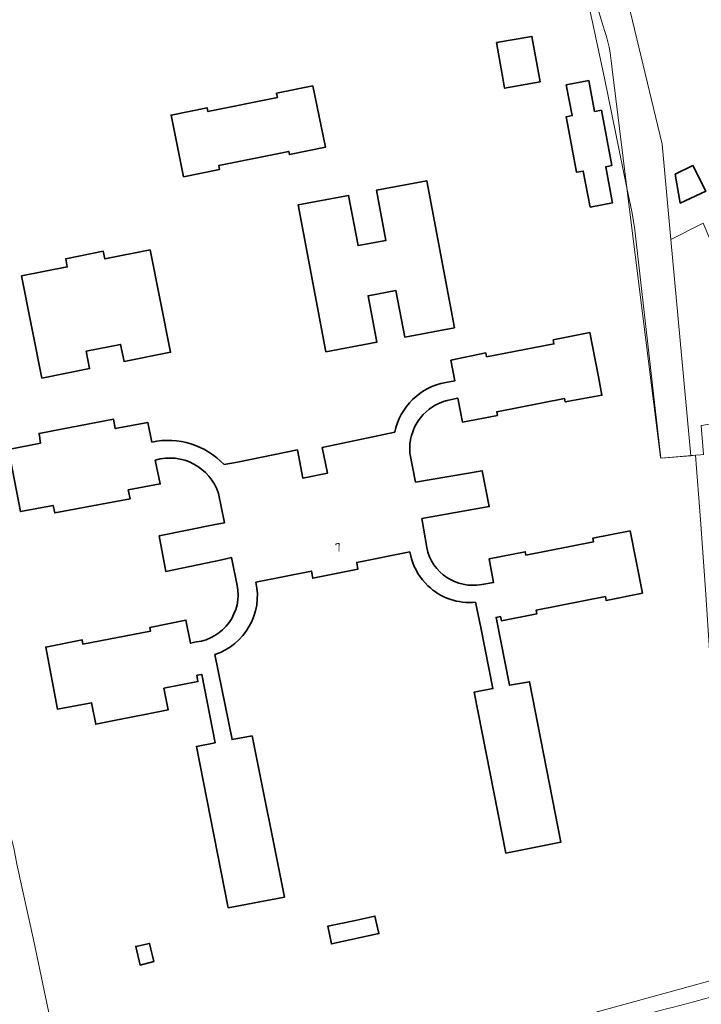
# Model space of a CAD drawing. Extents: x 150256 to 156914, y 461459 to 469481.
# Tile 372 of 656: x 155892 to 156000, y 463245 to 463401. Entities that reach past the tile are written whole.
import ezdxf
from ezdxf.enums import TextEntityAlignment as Align

# ---------------------------------------------------------------- set-up
doc = ezdxf.new("R2010")
doc.units = 0
doc.header["$LTSCALE"] = 0.75
for name, color, linetype, lineweight in [('B-RO-GR-BEPLANTING_CULTUUR_HEESTERS-GV', 251, 'CONTINUOUS', 18), ('B-RO-IE-TERREINAFSCHEIDING_KUNSTMATIG_HEKWERK-G', 251, 'IE-TERREINAFSCHEIDING-KUNSTMATIG', 18), ('B-RO-IE-TERREINAFSCHEIDING_KUNSTMATIG_MUUR-G', 251, 'IE-TERREINAFSCHEIDING-KUNSTMATIG-DICHT', 18), ('B-RO-OG-BEBOUWING-GV', 6, 'CONTINUOUS', 35), ('B-RO-OG-BEBOUWING-T18', 1, 'CONTINUOUS', 18), ('B-RO-OG-WATER_SLOOT-GV', 251, 'CONTINUOUS', 18), ('B-RO-VH-VERHARDING_TEGEL-GV', 251, 'CONTINUOUS', 18)]:
    doc.layers.add(name, color=color, linetype=linetype, lineweight=lineweight)
doc.styles.add('NLCS-ISO-M200-T18', font='NLCS-ISO.ttf', dxfattribs={"height": 360})
doc.linetypes.add('IE-TERREINAFSCHEIDING-KUNSTMATIG', pattern='A,4,[82,NLCS.SHX,S=0.75,R=90,X=0,Y=0],4,-2', length=10)
doc.linetypes.add('IE-TERREINAFSCHEIDING-KUNSTMATIG-DICHT', pattern='A,8,-1,[82,NLCS.SHX,S=0.75,R=90,X=0,Y=0],-1', length=10)

msp = doc.modelspace()

# ---------------------------------------------------------------- linework, layer by layer
at = {"layer": 'B-RO-GR-BEPLANTING_CULTUUR_HEESTERS-GV'}
for points in [[(156009.155, 463366.956), (156008.881, 463367.184), (156008.519, 463367.183), (156002.838, 463364.626), (156002.399, 463364.466), (156000.456, 463369.069), (155995.316, 463366.477), (155998.485, 463332.142)], [(155998.485, 463332.142), (155999.252, 463332.209), (156000, 463332.274), (156000.477, 463332.315), (156000.105, 463336.911), (156000.227, 463336.933), (156016.44, 463339.87), (156015.305, 463343.543), (156010.492, 463342.091), (156010.363, 463342.497), (156006.305, 463355.767), (156006.174, 463356.19), (156010.917, 463357.638), (156010.422, 463359.286)]]:
    msp.add_lwpolyline(points, dxfattribs=at)
at = {"layer": 'B-RO-IE-TERREINAFSCHEIDING_KUNSTMATIG_HEKWERK-G'}
for points in [[(155926.278, 463405.958), (155949.836, 463407.648), (155973.453, 463409.78), (155980.91, 463410.131), (155984.795, 463392.087), (155988.338, 463374.684)], [(155988.338, 463374.684), (155989.111, 463370.889), (155989.521, 463368.405), (155993.739, 463331.729)], [(155993.739, 463331.729), (155999.252, 463332.209), (156000, 463321.975)], [(156000, 463321.975), (156000.811, 463310.88), (156001.503, 463300.419), (156002.873, 463282.151), (156005.652, 463250.135)], [(155900.255, 463224.758), (155898.334, 463234.93), (155897.147, 463240.69), (155894.139, 463255.057), (155891.429, 463267.307), (155890.938, 463269.886), (155889.878, 463273.861), (155884.463, 463299.891)]]:
    msp.add_lwpolyline(points, dxfattribs=at)
at = {"layer": 'B-RO-IE-TERREINAFSCHEIDING_KUNSTMATIG_MUUR-G'}
msp.add_lwpolyline([(155961.866, 463237.883), (156005.594, 463249.905), (156005.672, 463249.909)], dxfattribs=at)
at = {"layer": 'B-RO-OG-BEBOUWING-GV'}
for points in [[(155968.379, 463393.535), (155968.64, 463392.057), (155968.917, 463390.481), (155974.532, 463391.47), (155973.257, 463398.71), (155967.642, 463397.722)], [(155938.462, 463390.844), (155932.687, 463389.67), (155932.82, 463389.017), (155921.777, 463386.772), (155921.654, 463387.378), (155915.938, 463386.216), (155917.93, 463376.418), (155923.616, 463377.574), (155923.491, 463378.188), (155934.61, 463380.448), (155934.715, 463379.932), (155940.443, 463381.097)], [(155978.708, 463391.018), (155979.642, 463386.128), (155978.662, 463385.941), (155978.927, 463384.553), (155980.343, 463377.129), (155981.41, 463377.333), (155982.503, 463371.608), (155986.056, 463372.286), (155986.017, 463372.501), (155984.962, 463378.021), (155985.961, 463378.212), (155984.286, 463386.99), (155983.211, 463386.785), (155982.273, 463391.699)], [(155996.008, 463376.841), (155996.818, 463372.247), (156000.845, 463374.111), (155998.819, 463378.192)], [(155940.49, 463348.638), (155948.603, 463350.159), (155947.222, 463357.524), (155951.652, 463358.355), (155953.035, 463350.983), (155960.93, 463352.464), (155956.554, 463375.793), (155948.557, 463374.293), (155950.053, 463366.318), (155945.626, 463365.488), (155944.129, 463373.467), (155936.115, 463371.964)], [(155912.606, 463364.811), (155905.411, 463363.376), (155905.165, 463364.608), (155899.193, 463363.416), (155899.451, 463362.122), (155892.186, 463360.673), (155895.419, 463344.464), (155902.998, 463345.976), (155902.452, 463348.711), (155907.918, 463349.801), (155908.459, 463347.089), (155915.847, 463348.563)], [(155946.369, 463258.63), (155944.96, 463258.327), (155940.818, 463257.435), (155941.386, 463254.641), (155948.956, 463256.271), (155948.302, 463259.046)], [(155912.996, 463252.737), (155912.737, 463253.811), (155912.518, 463254.717), (155910.315, 463254.24), (155911.03, 463251.287), (155913.209, 463251.853)]]:
    msp.add_lwpolyline(points, close=True, dxfattribs=at)
for points in [[(155960.462, 463341.051), (155961.477, 463341.275), (155962.225, 463337.485), (155967.776, 463338.541), (155967.664, 463339.131), (155978.436, 463341.205), (155978.534, 463340.671), (155984.365, 463341.743), (155983.808, 463344.643), (155982.457, 463351.679), (155976.622, 463350.528), (155976.748, 463349.888), (155966.036, 463347.843), (155965.91, 463348.45), (155960.375, 463347.301), (155961.011, 463344.049), (155959.549, 463343.772)], [(155912.874, 463334.309), (155912.235, 463337.413), (155907.074, 463336.447), (155906.798, 463337.939), (155897.133, 463336.09), (155896.907, 463336.047), (155894.952, 463335.673), (155895.198, 463334.151), (155890.095, 463333.125), (155892.033, 463323.278), (155897.195, 463324.244), (155897.445, 463323.05), (155909.44, 463325.314), (155909.133, 463326.717), (155914.205, 463327.654), (155913.427, 463331.445)], [(155951.448, 463335.864), (155947.241, 463334.979), (155942.935, 463334.074), (155939.909, 463333.437), (155940.771, 463329.348), (155936.862, 463328.572), (155936.005, 463333.048), (155926.456, 463331.137), (155924.367, 463330.719)], [(155956.547, 463317.543), (155955.782, 463322.196), (155966.462, 463324.063), (155965.355, 463329.762), (155954.765, 463327.953), (155953.88, 463332.519), (155953.872, 463334.036)], [(155923.466, 463326.12), (155924.411, 463321.489), (155922.938, 463321.193)], [(155922.938, 463321.193), (155914.024, 463319.402), (155915.109, 463313.745), (155923.971, 463315.623), (155925.54, 463315.956), (155926.437, 463311.557)], [(155964.305, 463308.89), (155965.109, 463304.87), (155967.05, 463295.162), (155964.066, 463294.581), (155969.078, 463269.067), (155977.822, 463270.784), (155972.868, 463296.267), (155969.706, 463295.689), (155967.56, 463306.461), (155968.259, 463306.6), (155968.398, 463305.943), (155974.038, 463307.051), (155973.898, 463307.618), (155984.923, 463309.787), (155985.048, 463309.151), (155990.808, 463310.317), (155988.84, 463320.194), (155982.9, 463319.042), (155983.013, 463318.465), (155972.293, 463316.365), (155972.189, 463316.897), (155966.429, 463315.762), (155967.148, 463312.032), (155965.269, 463311.702)], [(155929.419, 463312.048), (155938.223, 463313.824), (155938.445, 463312.69), (155945.607, 463314.132), (155945.414, 463315.206), (155953.829, 463316.868), (155954.141, 463315.763)], [(155919.967, 463302.576), (155919.042, 463302.381), (155918.293, 463306.052), (155912.563, 463304.886), (155912.674, 463304.302), (155901.931, 463302.245), (155901.822, 463302.901), (155896.033, 463301.766), (155897.912, 463291.89), (155903.282, 463292.912), (155903.976, 463289.51), (155907.959, 463290.297), (155911.757, 463291.048), (155915.465, 463291.781), (155914.801, 463295.213), (155920.203, 463296.294), (155920.028, 463297.276), (155920.814, 463297.416), (155922.917, 463286.584), (155919.963, 463286.003), (155925.003, 463260.37), (155933.924, 463262.054), (155928.795, 463287.659), (155925.632, 463287.08), (155922.884, 463300.57)]]:
    msp.add_lwpolyline(points, dxfattribs=at)
for points in [[(155959.549, 463343.772, 0.3056406), (155951.448, 463335.864)], [(155953.872, 463334.036, -0.3384765), (155960.462, 463341.051)], [(155924.367, 463330.719, 0.2603424), (155912.874, 463334.309)], [(155913.427, 463331.445, -0.4057405), (155923.466, 463326.12)], [(155965.269, 463311.702, -0.4105633), (155956.547, 463317.543)], [(155954.141, 463315.763, 0.1348357), (155956.725, 463311.493)], [(155926.437, 463311.557, -0.4334209), (155919.967, 463302.576)], [(155922.884, 463300.57, 0.3836466), (155929.419, 463312.048)], [(155956.725, 463311.493, 0.2210086), (155964.305, 463308.89)]]:
    msp.add_lwpolyline(points, format="xyb", dxfattribs=at)
at = {"layer": 'B-RO-OG-WATER_SLOOT-GV'}
for points in [[(155985.986, 463393.522), (155988.338, 463374.684), (155993.687, 463331.85), (155993.739, 463331.729), (155998.485, 463332.142), (155995.316, 463366.477), (155993.923, 463381.572), (155986.182, 463413.794)], [(155981.634, 463409.983), (155983.094, 463405.318), (155984.568, 463400.327)]]:
    msp.add_lwpolyline(points, dxfattribs=at)
msp.add_lwpolyline([(155984.568, 463400.327, -0.0640749), (155985.986, 463393.522)], format="xyb", dxfattribs=at)
at = {"layer": 'B-RO-VH-VERHARDING_TEGEL-GV'}
msp.add_lwpolyline([(156138.286, 463285.993), (156135.494, 463285.211), (156107.112, 463277.266), (156037.508, 463257.836), (156034.249, 463256.926), (156012.196, 463250.769), (156007.222, 463250.002), (156005.672, 463249.909), (156005.594, 463249.905), (155961.866, 463237.883), (155952.365, 463235.436)], dxfattribs=at)
for points in [[(155962.794, 463236.549, 0.0115415), (156013.232, 463249.327)], [(156013.232, 463249.327, -0.0115415), (155962.794, 463236.549)]]:
    msp.add_lwpolyline(points, format="xyb", dxfattribs=at)

# ---------------------------------------------------------------- texts
at = {"layer": 'B-RO-OG-BEBOUWING-T18', "style": 'NLCS-ISO-M200-T18'}
msp.add_text('7', height=1.35, rotation=11.4, dxfattribs=at).set_placement((155942.483, 463317.583), align=Align.MIDDLE)

doc.saveas('drawing.dxf')
